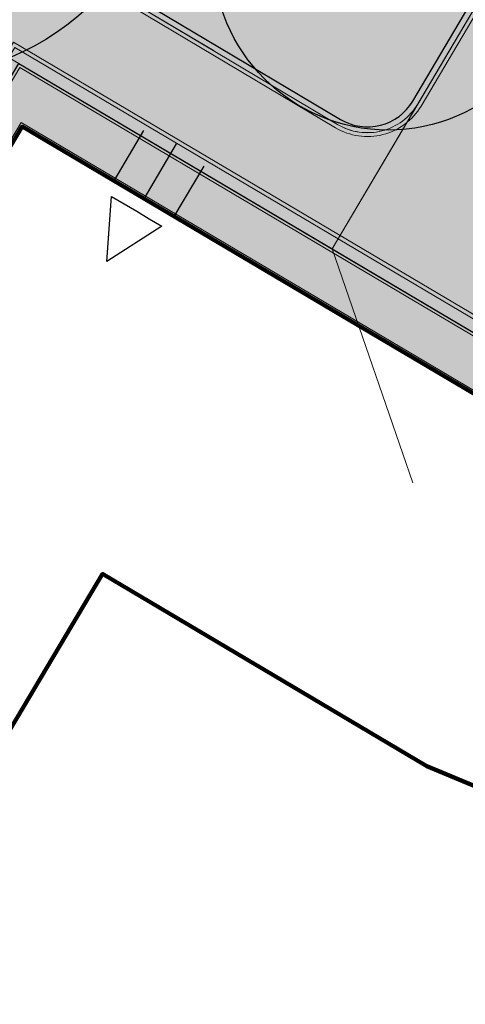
# Model space of a CAD drawing. Header units: metres. Extents: x 154038 to 155227, y 461678 to 462519.
# Tile 52 of 656: x 154312.49 to 154320.12, y 462034.43 to 462051.29. Entities that reach past the tile are written whole.
import ezdxf

# ---------------------------------------------------------------- set-up
doc = ezdxf.new("R2010")
doc.units = ezdxf.units.M
doc.linetypes.add('VH-OPSLUITBAND_100X200', pattern=[16, 8, -2, 4, -2])
for name, color, linetype, lineweight in [('B-GV-GR-BOOM-G', 82, 'Continuous', 25), ('B-GV-GR-BOOM-G2', 92, 'Continuous', 25), ('B-GV-GR-BOOM-S', 3, 'Continuous', 25), ('B-WE-OG-BEBOUWING-GV', 2, 'Continuous', 100), ('N-WE-VH-KANTOPSLUITING_OPSLUITBAND_100X200-G', 150, 'VH-OPSLUITBAND_100X200', 0), ('N-WE-VH-KANTVERHARDING_STOEP-STREKLAAG-G', 230, 'Continuous', 18), ('N-WE-VH-KANTVERHARDING_TROTTOIR-ROLLAAG-G', 62, 'Continuous', 18), ('N-WE-VH-KANTVERHARDING_TROTTOIR-STREKLAAG-G', 220, 'Continuous', 18), ('N-WE-VH-VERHARDING_STRAATBAKSTEEN-STOEP-HV_WF-G', 6, 'Continuous', 25), ('N-WE-VH-VERHARDING_STRAATBAKSTEEN-TROTTOIR-HV_DF-G', 2, 'Continuous', 18)]:
    doc.layers.add(name, color=color, linetype=linetype, lineweight=lineweight)
for name, color, linetype in [('B-WE-OG-TOPOGRAFIE_KAVEL_ENTREE-G', 3, 'Continuous'), ('B-WE-OG-TOPOGRAFIE_KAVEL_ENTREE-S', 252, 'Continuous'), ('N-GV-GR-GROENVOORZIENING_plantvakStraat_LAAG-G', 3, 'Continuous')]:
    doc.layers.add(name, color=color, linetype=linetype)
doc.layers.add('B-WE-OG-TOPOGRAFIE_KAVEL_ENTREE-H', color=31, linetype='Continuous', plot=False)
doc.layers.add('N-GV-GR-GROENVOORZIENING_plantvakStraat_LAAG-V', color=7, linetype='Continuous', true_color=0xcedc00)
for name, color, linetype, lineweight, true_color in [('N-WE-VH-KANTOPSLUITING_OPSLUITBAND_100X200-V', 7, 'Continuous', 5, 0xbbbcbc), ('N-WE-VH-VERHARDING_STRAATBAKSTEEN-STOEP-HV_WF-V', 7, 'Continuous', 25, 0xb33d26), ('N-WE-VH-VERHARDING_STRAATBAKSTEEN-TROTTOIR-HV_DF-V', 7, 'Continuous', 18, 0xd14124), ('N-WE-VH-VERHARDING_STRAATBAKSTEEN_Rijbaan-KV_DF-V', 7, 'Continuous', 18, 0xb33d26)]:
    doc.layers.add(name, color=color, linetype=linetype, lineweight=lineweight, true_color=true_color)
doc.layers.add('X-XX-AL-PROFIEL-H', color=21, linetype='Continuous', lineweight=18, plot=False)

# ---------------------------------------------------------------- blocks, each defined once
blk = doc.blocks.new('*U119')
at = {"layer": 'B-WE-OG-TOPOGRAFIE_KAVEL_ENTREE-G', "ltscale": 0.0001}
blk.add_lwpolyline([(0.2499999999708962, 0.5), (1.249999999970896, 0), (0.2499999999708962, -0.5), (0.2499999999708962, -0.25), (0.2499999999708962, 0), (0.2499999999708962, 0.25)], close=True, dxfattribs=at)
at = {"layer": 'B-WE-OG-TOPOGRAFIE_KAVEL_ENTREE-H'}
for points in [[(-2.91038304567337e-11, 0.5999999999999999), (-0.9997922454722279, 0.5999999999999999)], [(-2.91038304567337e-11, 0), (-1.093126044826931, 0)], [(-2.91038304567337e-11, -0.5999999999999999), (-0.9997922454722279, -0.5999999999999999)]]:
    blk.add_lwpolyline(points, dxfattribs=at)
blk = doc.blocks.new('*U339')
at = {"layer": 'B-GV-GR-BOOM-G', "color": 0}
blk.add_circle((-2.455635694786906e-11, 1.70530256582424e-11), 4.5, dxfattribs=at)
at = {"layer": 'B-GV-GR-BOOM-G2', "color": 0}
blk.add_circle((0, 0), 0.25, dxfattribs=at)
blk = doc.blocks.new('*U346')
at = {"layer": 'B-GV-GR-BOOM-G', "color": 0}
blk.add_circle((-2.455635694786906e-11, 1.70530256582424e-11), 3, dxfattribs=at)
at = {"layer": 'B-GV-GR-BOOM-G2', "color": 0}
blk.add_circle((0, 0), 0.25, dxfattribs=at)

msp = doc.modelspace()

# ---------------------------------------------------------------- hatches: boundary and pattern name
at = {"layer": 'N-GV-GR-GROENVOORZIENING_plantvakStraat_LAAG-V'}
h = msp.add_hatch(color=256, dxfattribs=at)
h.dxf.hatch_style = 1
edge = h.paths.add_edge_path()
edge.add_arc((154318.4439806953, 462050.3547093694), 0.8999999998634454, 239.2486428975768, 329.3977792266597)
edge.add_line((154319.2186307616, 462049.8965420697), (154323.3347389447, 462056.8558852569))
edge.add_line((154323.3347389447, 462056.8558852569), (154318.9882269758, 462059.4266326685))
edge.add_line((154318.9882269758, 462059.4266326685), (154316.1339748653, 462061.1147819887))
edge.add_arc((154313.6649621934, 462056.940278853), 4.850000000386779, 59.3977792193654, 96.14754932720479)
edge.add_line((154313.1455794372, 462061.7623885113), (154309.0790271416, 462054.8793223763))
edge.add_line((154309.0790271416, 462054.8793223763), (154317.9837985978, 462049.5812544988))
at = {"layer": 'N-WE-VH-KANTOPSLUITING_OPSLUITBAND_100X200-V'}
h = msp.add_hatch(color=256, dxfattribs=at)
h.dxf.hatch_style = 1
edge = h.paths.add_edge_path()
edge.add_line((154313.0204988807, 462061.7472703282), (154308.942220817, 462054.8443571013))
edge.add_line((154308.942220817, 462054.8443571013), (154317.9326672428, 462049.4953150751))
edge.add_arc((154318.4439806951, 462050.3547093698), 1.000000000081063, 239.248642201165, 329.3977792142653)
edge.add_line((154319.304702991, 462049.845634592), (154323.4208111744, 462056.8049777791))
edge.add_line((154323.4208111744, 462056.8049777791), (154323.3347389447, 462056.8558852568))
edge.add_line((154323.3347389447, 462056.8558852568), (154319.2186307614, 462049.8965420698))
edge.add_arc((154318.4439806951, 462050.3547093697), 0.8999999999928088, 239.2486422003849, 329.3977792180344, ccw=False)
edge.add_line((154317.9837985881, 462049.5812545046), (154309.0790272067, 462054.8793224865))
edge.add_line((154309.0790272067, 462054.8793224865), (154313.1455794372, 462061.7623885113))
edge.add_arc((154313.6649622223, 462056.9402786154), 4.850000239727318, 96.14754936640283, 97.63599246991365)
at = {"layer": 'N-WE-VH-VERHARDING_STRAATBAKSTEEN-STOEP-HV_WF-V'}
h = msp.add_hatch(color=256, dxfattribs=at)
h.dxf.hatch_style = 1
h.paths.add_polyline_path([(154351.1624988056, 462020.8502055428), (154348.2616945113, 462009.1648493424), (154334.8849845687, 462012.4826779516), (154323.0381231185, 462017.3926998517), (154311.4048188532, 462022.2183007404), (154299.7439738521, 462029.1428688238), (154302.6059881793, 462033.9539421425), (154303.1222679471, 462033.647462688), (154300.7199997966, 462029.6100001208), (154311.7967731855, 462023.0300719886), (154323.3830014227, 462018.2239994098), (154335.167, 462013.34), (154347.6050011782, 462010.2550007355), (154350.288, 462021.067), (154353.170018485, 462032.6749954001), (154342.3, 462035.381), (154332.0460469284, 462039.6559804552), (154322.084, 462043.808), (154312.53, 462049.4600000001), (154310.1270108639, 462045.421505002), (154309.6106247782, 462045.7270334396), (154312.4738081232, 462050.5389368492), (154322.4883983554, 462044.6144633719), (154332.3918098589, 462040.4863106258), (154342.5837272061, 462036.2378333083), (154354.2601254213, 462033.3310295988)])
at = {"layer": 'N-WE-VH-VERHARDING_STRAATBAKSTEEN-TROTTOIR-HV_DF-V'}
h = msp.add_hatch(color=256, dxfattribs=at)
h.dxf.hatch_style = 1
edge = h.paths.add_edge_path()
edge.add_line((154345.7671206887, 462100.9178970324), (154346.9703094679, 462104.5582888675))
edge.add_line((154346.9703094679, 462104.5582888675), (154349.1802811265, 462111.2482030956))
edge.add_line((154349.1802811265, 462111.2482030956), (154351.391298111, 462117.9392545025))
edge.add_line((154351.391298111, 462117.9392545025), (154352.6123631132, 462121.6352631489))
edge.add_line((154352.6123631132, 462121.6352631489), (154355.3229712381, 462132.4507481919))
edge.add_line((154355.3229712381, 462132.4507481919), (154354.0132993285, 462132.7782538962))
edge.add_line((154354.0132993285, 462132.7782538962), (154351.3149553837, 462122.0117025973))
edge.add_line((154351.3149553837, 462122.0117025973), (154344.5005862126, 462101.3877661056))
edge.add_line((154344.5005862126, 462101.3877661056), (154337.9711998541, 462085.824201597))
edge.add_line((154337.9711998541, 462085.824201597), (154336.2055979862, 462081.2910461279))
edge.add_line((154336.2055979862, 462081.2910461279), (154333.8673067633, 462076.6526408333))
edge.add_line((154333.8673067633, 462076.6526408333), (154329.8612639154, 462068.7059615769))
edge.add_line((154329.8612639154, 462068.7059615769), (154326.4072367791, 462061.8543010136))
edge.add_line((154326.4072367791, 462061.8543010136), (154323.497172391, 462056.9340861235))
edge.add_line((154323.497172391, 462056.9340861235), (154319.3556106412, 462049.9317071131))
edge.add_line((154319.3556106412, 462049.9317071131), (154317.8378996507, 462047.3656249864))
edge.add_line((154317.8378996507, 462047.3656249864), (154322.4883983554, 462044.6144633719))
edge.add_line((154322.4883983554, 462044.6144633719), (154341.3334041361, 462036.7591014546))
edge.add_line((154341.3334041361, 462036.7591014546), (154342.2677574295, 462038.3314793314))
edge.add_line((154342.2677574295, 462038.3314793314), (154323.341957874, 462046.3170979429))
edge.add_line((154323.341957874, 462046.3170979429), (154320.8276338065, 462047.804739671))
edge.add_arc((154321.3877675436, 462048.7514445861), 1.099999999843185, 149.4069960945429, 239.388611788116, ccw=False)
edge.add_line((154320.440882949, 462049.3112745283), (154321.5528969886, 462051.1921116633))
edge.add_line((154321.5528969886, 462051.1921116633), (154321.6390859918, 462051.1407486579))
edge.add_line((154321.6390859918, 462051.1407486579), (154327.5932653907, 462061.2080259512))
edge.add_line((154327.5932653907, 462061.2080259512), (154337.4339966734, 462080.7287901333))
edge.add_line((154337.4339966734, 462080.7287901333), (154338.8993443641, 462084.2808167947))
edge.add_line((154338.8993443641, 462084.2808167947), (154341.5694082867, 462090.7479716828))
edge.add_line((154341.5694082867, 462090.7479716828), (154345.7671206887, 462100.9178970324))
h = msp.add_hatch(color=256, dxfattribs=at)
h.dxf.hatch_style = 1
edge = h.paths.add_edge_path()
edge.add_line((154312.4738081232, 462050.5389368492), (154317.8378996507, 462047.3656249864))
edge.add_line((154317.8378996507, 462047.3656249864), (154319.304702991, 462049.845634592))
edge.add_arc((154318.4439806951, 462050.3547093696), 0.9999999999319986, 239.24864291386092, 329.3977792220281, ccw=False)
edge.add_line((154317.9326672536, 462049.4953150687), (154307.3523338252, 462055.790291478))
edge.add_line((154307.3523338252, 462055.790291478), (154306.4051873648, 462054.1871467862))
edge.add_line((154306.4051873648, 462054.1871467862), (154309.7199050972, 462052.2287938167))
edge.add_arc((154309.134942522, 462051.2386833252), 1.149999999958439, -30.574821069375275, 59.425178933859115, ccw=False)
edge.add_line((154310.1250530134, 462050.6537207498), (154300.3445175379, 462034.0991389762))
edge.add_arc((154299.3544070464, 462034.6841015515), 1.149999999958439, 239.4251789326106, 329.42517893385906, ccw=False)
edge.add_line((154298.7694444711, 462033.69399106), (154295.4567241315, 462035.651163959))
edge.add_arc((154299.7067098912, 462033.3144730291), 4.850000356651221, 151.197500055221, 239.2784381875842)
edge.add_line((154297.2290073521, 462029.1451213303), (154310.4198866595, 462021.3062352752))
edge.add_arc((154317.2452422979, 462033.5494498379), 14.01719595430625, 240.861177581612, 248.9595937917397)
edge.add_line((154312.2127011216, 462020.4668158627), (154334.4614753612, 462011.2897071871))
edge.add_arc((154336.3108423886, 462015.7732706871), 4.850000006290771, 247.5849764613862, 256.0899883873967)
edge.add_line((154335.144913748, 462011.0654994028), (154350.6358622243, 462007.2290045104))
edge.add_arc((154349.3978142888, 462002.2300308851), 5.149999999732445, 59.379771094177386, 76.08998839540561, ccw=False)
edge.add_line((154352.0209424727, 462006.6619264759), (154352.7024705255, 462006.2585470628))
edge.add_arc((154355.1727951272, 462010.4322739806), 4.850000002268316, 239.3797710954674, 256.0899883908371)
edge.add_line((154354.0068664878, 462005.7245027), (154357.0153356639, 462004.9794239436))
edge.add_line((154357.0153356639, 462004.9794239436), (154357.7600001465, 462007.9500005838))
edge.add_line((154357.7600001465, 462007.9500005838), (154359.3416641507, 462014.2540051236))
edge.add_line((154359.3416641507, 462014.2540051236), (154357.4965202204, 462014.7073597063))
edge.add_line((154357.4965202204, 462014.7073597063), (154356.1582505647, 462009.3734468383))
edge.add_arc((154355.0913197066, 462009.6411379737), 1.099999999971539, 256.0899883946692, 345.91532571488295, ccw=False)
edge.add_line((154354.8268822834, 462008.5733960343), (154352.9128202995, 462009.0474334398))
edge.add_arc((154353.1772577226, 462010.1151753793), 1.099999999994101, 166.089979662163, 256.089988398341, ccw=False)
edge.add_line((154352.1095158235, 462010.3796129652), (154353.4529436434, 462015.8040845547))
edge.add_line((154353.4529436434, 462015.8040845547), (154350.1154317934, 462016.6322887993))
edge.add_line((154350.1154317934, 462016.6322887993), (154348.2616945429, 462009.1648495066))
edge.add_line((154348.2616945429, 462009.1648495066), (154334.8849845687, 462012.4826779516))
edge.add_line((154334.8849845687, 462012.4826779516), (154328.9615538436, 462014.9376889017))
edge.add_line((154328.9615538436, 462014.9376889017), (154323.0381231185, 462017.3926998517))
edge.add_line((154323.0381231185, 462017.3926998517), (154311.4048188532, 462022.2183007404))
edge.add_line((154311.4048188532, 462022.2183007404), (154299.7439738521, 462029.1428688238))
edge.add_line((154299.7439738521, 462029.1428688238), (154302.6059881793, 462033.9539421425))
edge.add_line((154302.6059881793, 462033.9539421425), (154303.1222679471, 462033.647462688))
edge.add_line((154303.1222679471, 462033.647462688), (154306.556, 462039.42))
edge.add_line((154306.556, 462039.42), (154310.1270108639, 462045.421505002))
edge.add_line((154310.1270108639, 462045.421505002), (154309.6106247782, 462045.7270334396))
edge.add_line((154309.6106247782, 462045.7270334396), (154312.4738081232, 462050.5389368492))
at = {"layer": 'N-WE-VH-VERHARDING_STRAATBAKSTEEN_Rijbaan-KV_DF-V'}
h = msp.add_hatch(color=256, dxfattribs=at)
h.dxf.hatch_style = 1
edge = h.paths.add_edge_path()
edge.add_line((154346.3655189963, 462123.4474894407), (154339.6690574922, 462103.1804047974))
edge.add_line((154339.6690574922, 462103.1804047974), (154331.5193567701, 462083.4356807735))
edge.add_line((154331.5193567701, 462083.4356807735), (154321.8864262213, 462064.3270959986))
edge.add_line((154321.8864262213, 462064.3270959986), (154319.064452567, 462059.5558212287))
edge.add_line((154319.064452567, 462059.5558212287), (154316.2103360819, 462061.243890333))
edge.add_arc((154313.6649621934, 462056.9402788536), 4.999999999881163, 59.39777921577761, 149.4251789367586)
edge.add_line((154309.3601339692, 462059.4835943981), (154295.4018813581, 462035.8577883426))
edge.add_arc((154299.7067095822, 462033.3144727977), 4.999999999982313, 149.425178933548, 239.2784399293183)
edge.add_line((154297.1523773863, 462029.0161723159), (154310.3450331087, 462021.1762305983))
edge.add_arc((154317.2452423, 462033.549449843), 14.16719595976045, 240.8527758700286, 248.9522969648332)
edge.add_line((154312.1571632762, 462020.327464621), (154334.4042784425, 462011.1510402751))
edge.add_arc((154336.3108423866, 462015.7732706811), 4.999999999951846, 247.5849764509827, 256.0899883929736)
edge.add_line((154335.1088540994, 462010.9198982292), (154350.5998025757, 462007.0834033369))
edge.add_arc((154349.3978142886, 462002.2300308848), 5.000000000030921, 59.37977109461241, 76.0899883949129, ccw=False)
edge.add_line((154351.944540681, 462006.5328421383), (154352.6260687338, 462006.1294627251))
edge.add_arc((154355.1727951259, 462010.4322739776), 4.999999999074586, 239.3797710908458, 256.0899883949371)
edge.add_line((154353.9708068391, 462005.5789015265), (154356.9781779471, 462004.8340984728))
edge.add_line((154356.9781779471, 462004.8340984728), (154367.5271780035, 462002.1693614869))
edge.add_line((154367.5271780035, 462002.1693614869), (154370.594703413, 462001.3944872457))
edge.add_arc((154371.8192663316, 462006.2422130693), 5.000000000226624, 255.8233322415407, 334.7988763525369)
edge.add_line((154376.3433598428, 462004.1132278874), (154378.3551998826, 462008.3883879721))
edge.add_arc((154373.8311063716, 462010.5173731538), 5.000000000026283, 334.7988763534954, 345.8749618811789)
edge.add_line((154378.6799336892, 462009.2971790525), (154401.6515090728, 462100.5820018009))
edge.add_line((154401.6515090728, 462100.5820018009), (154406.9852191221, 462099.2397882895))
edge.add_line((154406.9852191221, 462099.2397882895), (154397.3315953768, 462060.8780600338))
edge.add_line((154397.3315953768, 462060.8780600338), (154396.6527595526, 462061.0488872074))
edge.add_line((154396.6527595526, 462061.0488872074), (154394.6715745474, 462053.1760217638))
edge.add_line((154394.6715745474, 462053.1760217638), (154395.3511736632, 462053.0050023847))
edge.add_line((154395.3511736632, 462053.0050023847), (154390.2256132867, 462032.6401919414))
edge.add_line((154390.2256132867, 462032.6401919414), (154389.5467596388, 462032.8109482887))
edge.add_line((154389.5467596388, 462032.8109482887), (154388.7372010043, 462029.5939109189))
edge.add_line((154388.7372010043, 462029.5939109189), (154389.4156288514, 462029.4214625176))
edge.add_line((154389.4156288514, 462029.4214625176), (154383.7651946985, 462006.9676746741))
edge.add_line((154383.7651946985, 462006.9676746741), (154376.807218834, 461992.1819759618))
edge.add_arc((154381.331312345, 461990.0529907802), 4.999999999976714, 154.7988763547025, 166.0156035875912)
edge.add_line((154376.4795044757, 461991.2612789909), (154371.1051861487, 461969.68365288))
edge.add_line((154371.1051861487, 461969.68365288), (154363.8723419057, 461953.1420104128))
edge.add_arc((154368.4536651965, 461951.1389210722), 5.000088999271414, 156.3836358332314, 248.3411709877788)
edge.add_line((154366.60823727, 461946.491848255), (154366.6592998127, 461946.4715747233))
edge.add_line((154366.6592998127, 461946.4715747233), (154352.2416857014, 461952.1958481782))
edge.add_arc((154354.0386536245, 461956.8622859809), 5.000473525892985, 248.939130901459, 336.380420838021)
edge.add_line((154358.6202168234, 461954.8587855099), (154365.8806715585, 461971.4635736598))
edge.add_line((154365.8806715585, 461971.4635736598), (154371.1315098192, 461992.5091953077))
edge.add_arc((154366.27970195, 461993.7174835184), 4.999999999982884, 346.0156035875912, 435.8233322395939)
edge.add_line((154367.5042648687, 461998.5652093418), (154356.1296396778, 462001.438503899))
edge.add_line((154356.1296396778, 462001.438503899), (154353.1565705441, 462002.1748154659))
edge.add_arc((154351.9545822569, 461997.321443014), 4.99999999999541, 76.08998839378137, 92.77818827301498)
edge.add_line((154351.7122345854, 462002.315566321), (154350.8803402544, 462002.2858641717))
edge.add_arc((154350.6379925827, 462007.2799874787), 4.999999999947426, 256.0899883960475, 272.778188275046, ccw=False)
edge.add_line((154349.4360042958, 462002.4266150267), (154337.7325265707, 462005.3251033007))
edge.add_arc((154337.2517312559, 462003.38375432), 1.999999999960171, 76.08998839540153, 165.7499673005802)
edge.add_line((154335.3132697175, 462003.8760620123), (154335.1888994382, 462003.3863540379))
edge.add_line((154335.1888994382, 462003.3863540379), (154331.809089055, 462004.2350527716))
edge.add_line((154331.809089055, 462004.2350527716), (154332.0188515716, 462005.1214022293))
edge.add_arc((154330.0726110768, 462005.5819974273), 1.999999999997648, 346.6854067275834, 427.584976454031)
edge.add_line((154330.8352366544, 462007.4308895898), (154310.3759552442, 462015.8698735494))
edge.add_arc((154317.2452423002, 462033.5494498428), 18.96719595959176, 240.6390520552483, 248.76667882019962, ccw=False)
edge.add_line((154307.9454396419, 462017.0186243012), (154294.2962136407, 462025.129890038))
edge.add_arc((154292.7636143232, 462022.5509097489), 2.999999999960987, 59.27843992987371, 165.8531268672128)
edge.add_line((154289.8545971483, 462023.2841348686), (154287.8359008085, 462015.2751044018))
edge.add_line((154287.8359008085, 462015.2751044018), (154283.8632318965, 462016.2799413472))
edge.add_line((154283.8632318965, 462016.2799413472), (154284.9895646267, 462020.85211158))
edge.add_line((154284.9895646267, 462020.85211158), (154281.4008986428, 462022.9723146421))
edge.add_line((154281.4008986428, 462022.9723146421), (154304.5232118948, 462062.1092541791))
edge.add_arc((154313.1334630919, 462057.0210789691), 10.00129754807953, 72.70910643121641, 149.419295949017, ccw=False)
edge.add_arc((154316.7007223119, 462068.4799534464), 2.000000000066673, 252.7032232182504, 333.2466271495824)
edge.add_line((154318.4866272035, 462067.5796514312), (154327.4245828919, 462085.3096333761))
edge.add_line((154327.4245828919, 462085.3096333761), (154335.4473333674, 462104.7467881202))
edge.add_line((154335.4473333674, 462104.7467881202), (154342.0407687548, 462124.7020604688))
edge.add_line((154342.0407687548, 462124.7020604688), (154352.1387758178, 462165.04183881))
edge.add_line((154352.1387758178, 462165.04183881), (154355.7628846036, 462164.1322223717))
edge.add_line((154355.7628846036, 462164.1322223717), (154353.9603339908, 462153.7867322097))
edge.add_line((154353.9603339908, 462153.7867322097), (154346.3655189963, 462123.4474894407))
edge = h.paths.add_edge_path(flags=17)
edge.add_arc((154735.5031688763, 462271.5015979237), 4.999999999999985, 125.9385176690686, 138.150287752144, ccw=False)
edge.add_line((154732.5685849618, 462275.549834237), (154735.8470371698, 462277.9263983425))
edge.add_arc((154736.4339539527, 462277.1167510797), 1.000000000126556, 44.27258667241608, 125.93851766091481, ccw=False)
edge.add_line((154737.1499807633, 462277.8148238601), (154732.334294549, 462282.9696525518))
edge.add_arc((154731.6182677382, 462282.2715797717), 1.000000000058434, -54.06148233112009, 44.272586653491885, ccw=False)
edge.add_line((154732.2051845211, 462281.4619325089), (154729.9240080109, 462279.8082978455))
edge.add_arc((154735.7931758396, 462271.7118252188), 9.999999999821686, 125.9385176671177, 159.8812514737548)
edge.add_line((154726.4033583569, 462275.1514949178), (154712.1371545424, 462236.2067526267))
edge.add_arc((154709.3202092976, 462237.2386535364), 3.000000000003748, 249.8812514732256, 339.8812514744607, ccw=False)
edge.add_line((154708.2883083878, 462234.4217082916), (154663.7725424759, 462250.7286845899))
edge.add_line((154663.7725424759, 462250.7286845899), (154656.1079703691, 462250.0630933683))
edge.add_line((154656.1079703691, 462250.0630933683), (154584.3613417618, 462276.2290524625))
edge.add_arc((154586.0632988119, 462280.9304984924), 5.000025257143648, 159.6304989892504, 250.09938210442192, ccw=False)
edge.add_line((154581.3759381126, 462282.6708726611), (154586.6440892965, 462297.0625800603))
edge.add_line((154586.6440892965, 462297.0625800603), (154545.8382322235, 462312.2135262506))
edge.add_line((154545.8382322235, 462312.2135262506), (154543.9238186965, 462307.0574598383))
edge.add_line((154543.9238186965, 462307.0574598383), (154578.6714521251, 462294.1558922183))
edge.add_arc((154577.6272265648, 462291.3434923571), 3.000000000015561, -20.21334639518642, 69.63036995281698, ccw=False)
edge.add_line((154580.442464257, 462290.3069419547), (154576.1003610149, 462278.5139286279))
edge.add_arc((154571.4082981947, 462280.2415126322), 5.000000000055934, 301.49318088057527, 339.7866536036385, ccw=False)
edge.add_arc((154579.2442544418, 462267.4509774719), 9.999999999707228, 121.4931808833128, 159.6303699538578)
edge.add_line((154569.869588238, 462270.9317293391), (154560.0751634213, 462244.5540653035))
edge.add_arc((154557.2717091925, 462245.6220748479), 2.999999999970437, 249.9106884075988, 339.14506041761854, ccw=False)
edge.add_line((154556.2412556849, 462242.8045998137), (154537.0470548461, 462249.8246199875))
edge.add_arc((154536.360085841, 462247.9463032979), 2.000000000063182, 69.9106884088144, 159.7067651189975)
edge.add_line((154534.484226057, 462248.6399531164), (154518.7866293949, 462206.1884314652))
edge.add_line((154518.7866293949, 462206.1884314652), (154517.1266457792, 462201.6684760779))
edge.add_line((154517.1266457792, 462201.6684760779), (154504.0308506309, 462166.2479160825))
edge.add_line((154504.0308506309, 462166.2479160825), (154508.5329932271, 462164.5833704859))
edge.add_line((154508.5329932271, 462164.5833704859), (154521.6305956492, 462200.0088186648))
edge.add_line((154521.6305956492, 462200.0088186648), (154523.2905399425, 462204.5286669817))
edge.add_line((154523.2905399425, 462204.5286669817), (154536.2906664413, 462239.6853322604))
edge.add_arc((154540.9803159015, 462237.9512077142), 5.000000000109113, 69.91068840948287, 159.706765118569, ccw=False)
edge.add_line((154542.6977384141, 462242.6469994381), (154554.4056087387, 462238.3650037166))
edge.add_arc((154557.1538001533, 462245.8775869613), 7.999466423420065, 249.90688527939, 339.6332798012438)
edge.add_line((154564.6531743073, 462243.093552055), (154574.4386699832, 462269.447448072))
edge.add_arc((154579.1259759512, 462267.7069990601), 5.000000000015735, 69.96311292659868, 159.6294766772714, ccw=False)
edge.add_line((154580.8391011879, 462272.4043602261), (154655.4630948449, 462245.1890275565))
edge.add_line((154655.4630948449, 462245.1890275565), (154663.1240823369, 462245.8543074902))
edge.add_line((154663.1240823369, 462245.8543074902), (154713.9613245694, 462227.2316535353))
edge.add_line((154713.9613245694, 462227.2316535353), (154727.5885351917, 462264.4320337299))
edge.add_arc((154730.4054804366, 462263.4001328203), 2.999999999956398, 69.882642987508, 159.8812514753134, ccw=False)
edge.add_line((154731.4373129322, 462266.2171031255), (154749.540967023, 462259.5858871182))
edge.add_line((154749.540967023, 462259.5858871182), (154751.0397480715, 462263.6249638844))
edge.add_line((154751.0397480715, 462263.6249638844), (154734.4045412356, 462269.7183000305))
edge.add_arc((154736.1283149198, 462274.4117704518), 5.000006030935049, 197.6182283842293, 249.83320066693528, ccw=False)
edge.add_arc((154733.2690260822, 462273.5037486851), 2.000000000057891, 138.1345799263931, 197.6182116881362, ccw=False)
edge.add_line((154731.7795971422, 462274.8385151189), (154731.7786818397, 462274.8374930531))
edge = h.paths.add_edge_path(flags=0)
edge.add_arc((154536.360085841, 462247.9463032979), 2.000000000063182, 69.9106884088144, 159.7067651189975, ccw=False)
edge.add_arc((154536.360085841, 462247.9463032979), 2.000000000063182, 69.9106884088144, 159.7067651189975)
edge = h.paths.add_edge_path(flags=0)
edge.add_arc((154735.7931758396, 462271.7118252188), 9.999999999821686, 125.93851766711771, 159.8812514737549, ccw=False)
edge.add_arc((154735.7931758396, 462271.7118252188), 9.999999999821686, 125.9385176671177, 159.8812514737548)
edge = h.paths.add_edge_path(flags=17)
edge.add_arc((154735.5031688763, 462271.5015979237), 4.999999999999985, 125.9385176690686, 138.150287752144)
edge.add_line((154731.7795971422, 462274.8385151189), (154731.7786818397, 462274.8374930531))
edge.add_arc((154733.2690260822, 462273.5037486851), 2.000000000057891, 138.134579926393, 197.6182116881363)
edge.add_arc((154736.1283149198, 462274.4117704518), 5.000006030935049, 197.6182283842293, 249.8332006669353)
edge.add_line((154751.0397480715, 462263.6249638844), (154734.4045412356, 462269.7183000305))
edge.add_line((154749.540967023, 462259.5858871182), (154751.0397480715, 462263.6249638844))
edge.add_line((154731.4373129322, 462266.2171031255), (154749.540967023, 462259.5858871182))
edge.add_arc((154730.4054804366, 462263.4001328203), 2.999999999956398, 69.88264298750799, 159.8812514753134)
edge.add_line((154713.9613245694, 462227.2316535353), (154727.5885351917, 462264.4320337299))
edge.add_line((154663.1240823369, 462245.8543074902), (154713.9613245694, 462227.2316535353))
edge.add_line((154655.4630948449, 462245.1890275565), (154663.1240823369, 462245.8543074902))
edge.add_line((154580.8391011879, 462272.4043602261), (154655.4630948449, 462245.1890275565))
edge.add_arc((154579.1259759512, 462267.7069990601), 5.000000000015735, 69.96311292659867, 159.6294766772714)
edge.add_line((154564.6531743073, 462243.093552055), (154574.4386699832, 462269.447448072))
edge.add_arc((154557.1538001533, 462245.8775869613), 7.999466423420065, 249.90688527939, 339.6332798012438)
edge.add_line((154542.6977384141, 462242.6469994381), (154554.4056087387, 462238.3650037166))
edge.add_arc((154540.9803159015, 462237.9512077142), 5.000000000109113, 69.9106884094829, 159.706765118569)
edge.add_line((154523.2905399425, 462204.5286669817), (154536.2906664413, 462239.6853322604))
edge.add_line((154521.6305956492, 462200.0088186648), (154523.2905399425, 462204.5286669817))
edge.add_line((154508.5329932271, 462164.5833704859), (154521.6305956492, 462200.0088186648))
edge.add_line((154504.0308506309, 462166.2479160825), (154508.5329932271, 462164.5833704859))
edge.add_line((154517.1266457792, 462201.6684760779), (154504.0308506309, 462166.2479160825))
edge.add_line((154518.7866293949, 462206.1884314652), (154517.1266457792, 462201.6684760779))
edge.add_line((154534.484226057, 462248.6399531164), (154518.7866293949, 462206.1884314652))
edge.add_arc((154536.360085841, 462247.9463032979), 2.000000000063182, 69.9106884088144, 159.7067651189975)
edge.add_line((154556.2412556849, 462242.8045998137), (154537.0470548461, 462249.8246199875))
edge.add_arc((154557.2717091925, 462245.6220748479), 2.999999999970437, 249.9106884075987, 339.1450604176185)
edge.add_line((154569.869588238, 462270.9317293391), (154560.0751634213, 462244.5540653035))
edge.add_arc((154579.2442544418, 462267.4509774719), 9.999999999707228, 121.4931808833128, 159.6303699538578)
edge.add_arc((154571.4082981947, 462280.2415126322), 5.000000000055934, 301.4931808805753, 339.7866536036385)
edge.add_line((154580.442464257, 462290.3069419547), (154576.1003610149, 462278.5139286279))
edge.add_arc((154577.6272265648, 462291.3434923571), 3.000000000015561, 339.7866536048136, 429.6303699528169)
edge.add_line((154543.9238186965, 462307.0574598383), (154578.6714521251, 462294.1558922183))
edge.add_line((154545.8382322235, 462312.2135262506), (154543.9238186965, 462307.0574598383))
edge.add_line((154586.6440892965, 462297.0625800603), (154545.8382322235, 462312.2135262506))
edge.add_line((154581.3759381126, 462282.6708726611), (154586.6440892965, 462297.0625800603))
edge.add_arc((154586.0632988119, 462280.9304984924), 5.000025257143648, 159.6304989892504, 250.0993821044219)
edge.add_line((154656.1079703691, 462250.0630933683), (154584.3613417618, 462276.2290524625))
edge.add_line((154663.7725424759, 462250.7286845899), (154656.1079703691, 462250.0630933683))
edge.add_line((154708.2883083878, 462234.4217082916), (154663.7725424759, 462250.7286845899))
edge.add_arc((154709.3202092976, 462237.2386535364), 3.000000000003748, 249.8812514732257, 339.8812514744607)
edge.add_line((154726.4033583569, 462275.1514949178), (154712.1371545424, 462236.2067526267))
edge.add_arc((154735.7931758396, 462271.7118252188), 9.999999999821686, 125.9385176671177, 159.8812514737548)
edge.add_line((154732.2051845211, 462281.4619325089), (154729.9240080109, 462279.8082978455))
edge.add_arc((154731.6182677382, 462282.2715797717), 1.000000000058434, 305.9385176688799, 404.2725866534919)
edge.add_line((154732.334294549, 462282.9696525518), (154737.1499807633, 462277.8148238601))
edge.add_arc((154736.4339539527, 462277.1167510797), 1.000000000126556, 44.27258667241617, 125.9385176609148)
edge.add_line((154735.8470371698, 462277.9263983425), (154732.5685849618, 462275.549834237))
edge = h.paths.add_edge_path(flags=0)
edge.add_arc((154736.1283149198, 462274.4117704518), 5.000006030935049, 197.6182283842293, 249.8332006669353)
edge.add_arc((154736.1283149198, 462274.4117704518), 5.000006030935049, 197.6182283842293, 249.8332006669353)
edge = h.paths.add_edge_path(flags=0)
edge.add_arc((154733.2690260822, 462273.5037486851), 2.000000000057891, 138.134579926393, 197.6182116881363)
edge.add_arc((154733.2690260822, 462273.5037486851), 2.000000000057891, 138.134579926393, 197.6182116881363)
edge = h.paths.add_edge_path(flags=0)
edge.add_line((154731.7795971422, 462274.8385151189), (154731.7786818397, 462274.8374930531))
edge.add_line((154731.7795971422, 462274.8385151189), (154731.7786818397, 462274.8374930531))
edge = h.paths.add_edge_path(flags=0)
edge.add_arc((154735.5031688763, 462271.5015979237), 4.999999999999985, 125.9385176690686, 138.150287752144)
edge.add_arc((154735.5031688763, 462271.5015979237), 4.999999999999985, 125.9385176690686, 138.150287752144)
edge = h.paths.add_edge_path(flags=0)
edge.add_line((154732.2051845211, 462281.4619325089), (154729.9240080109, 462279.8082978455))
edge.add_line((154732.2051845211, 462281.4619325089), (154729.9240080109, 462279.8082978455))
edge = h.paths.add_edge_path(flags=0)
edge.add_arc((154731.6182677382, 462282.2715797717), 1.000000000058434, 305.9385176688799, 404.2725866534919)
edge.add_arc((154731.6182677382, 462282.2715797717), 1.000000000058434, 305.9385176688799, 404.2725866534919)
edge = h.paths.add_edge_path(flags=0)
edge.add_line((154737.1499807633, 462277.8148238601), (154732.334294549, 462282.9696525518))
edge.add_line((154737.1499807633, 462277.8148238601), (154732.334294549, 462282.9696525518))
edge = h.paths.add_edge_path(flags=0)
edge.add_arc((154736.4339539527, 462277.1167510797), 1.000000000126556, 44.27258667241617, 125.9385176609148)
edge.add_arc((154736.4339539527, 462277.1167510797), 1.000000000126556, 44.27258667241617, 125.9385176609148)
edge = h.paths.add_edge_path(flags=0)
edge.add_line((154732.5685849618, 462275.549834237), (154735.8470371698, 462277.9263983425))
edge.add_line((154732.5685849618, 462275.549834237), (154735.8470371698, 462277.9263983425))
edge = h.paths.add_edge_path(flags=0)
edge.add_line((154556.2412556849, 462242.8045998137), (154537.0470548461, 462249.8246199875))
edge.add_line((154556.2412556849, 462242.8045998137), (154537.0470548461, 462249.8246199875))
edge = h.paths.add_edge_path(flags=0)
edge.add_arc((154557.2717091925, 462245.6220748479), 2.999999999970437, 249.9106884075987, 339.1450604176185)
edge.add_arc((154557.2717091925, 462245.6220748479), 2.999999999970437, 249.9106884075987, 339.1450604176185)
edge = h.paths.add_edge_path(flags=0)
edge.add_line((154569.869588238, 462270.9317293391), (154560.0751634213, 462244.5540653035))
edge.add_line((154569.869588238, 462270.9317293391), (154560.0751634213, 462244.5540653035))
edge = h.paths.add_edge_path(flags=0)
edge.add_arc((154579.2442544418, 462267.4509774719), 9.999999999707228, 121.4931808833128, 159.6303699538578)
edge.add_arc((154579.2442544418, 462267.4509774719), 9.999999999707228, 121.4931808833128, 159.6303699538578)
edge = h.paths.add_edge_path(flags=0)
edge.add_arc((154571.4082981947, 462280.2415126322), 5.000000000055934, 301.4931808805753, 339.7866536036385)
edge.add_arc((154571.4082981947, 462280.2415126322), 5.000000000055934, 301.4931808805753, 339.7866536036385)
edge = h.paths.add_edge_path(flags=0)
edge.add_line((154580.442464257, 462290.3069419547), (154576.1003610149, 462278.5139286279))
edge.add_line((154580.442464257, 462290.3069419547), (154576.1003610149, 462278.5139286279))
edge = h.paths.add_edge_path(flags=0)
edge.add_arc((154577.6272265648, 462291.3434923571), 3.000000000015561, 339.7866536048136, 429.6303699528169)
edge.add_arc((154577.6272265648, 462291.3434923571), 3.000000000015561, 339.7866536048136, 429.6303699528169)
edge = h.paths.add_edge_path(flags=0)
edge.add_line((154543.9238186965, 462307.0574598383), (154578.6714521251, 462294.1558922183))
edge.add_line((154543.9238186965, 462307.0574598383), (154578.6714521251, 462294.1558922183))
edge = h.paths.add_edge_path(flags=0)
edge.add_line((154545.8382322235, 462312.2135262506), (154543.9238186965, 462307.0574598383))
edge.add_line((154545.8382322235, 462312.2135262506), (154543.9238186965, 462307.0574598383))
edge = h.paths.add_edge_path(flags=0)
edge.add_line((154586.6440892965, 462297.0625800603), (154545.8382322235, 462312.2135262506))
edge.add_line((154586.6440892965, 462297.0625800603), (154545.8382322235, 462312.2135262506))
edge = h.paths.add_edge_path(flags=0)
edge.add_line((154581.3759381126, 462282.6708726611), (154586.6440892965, 462297.0625800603))
edge.add_line((154581.3759381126, 462282.6708726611), (154586.6440892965, 462297.0625800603))
edge = h.paths.add_edge_path(flags=0)
edge.add_arc((154586.0632988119, 462280.9304984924), 5.000025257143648, 159.6304989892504, 250.0993821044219)
edge.add_arc((154586.0632988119, 462280.9304984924), 5.000025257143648, 159.6304989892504, 250.0993821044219)
edge = h.paths.add_edge_path(flags=0)
edge.add_line((154656.1079703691, 462250.0630933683), (154584.3613417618, 462276.2290524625))
edge.add_line((154656.1079703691, 462250.0630933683), (154584.3613417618, 462276.2290524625))
edge = h.paths.add_edge_path(flags=0)
edge.add_line((154663.7725424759, 462250.7286845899), (154656.1079703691, 462250.0630933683))
edge.add_line((154663.7725424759, 462250.7286845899), (154656.1079703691, 462250.0630933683))
edge = h.paths.add_edge_path(flags=0)
edge.add_line((154708.2883083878, 462234.4217082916), (154663.7725424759, 462250.7286845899))
edge.add_line((154708.2883083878, 462234.4217082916), (154663.7725424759, 462250.7286845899))
edge = h.paths.add_edge_path(flags=0)
edge.add_arc((154709.3202092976, 462237.2386535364), 3.000000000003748, 249.8812514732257, 339.8812514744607)
edge.add_arc((154709.3202092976, 462237.2386535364), 3.000000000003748, 249.8812514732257, 339.8812514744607)
edge = h.paths.add_edge_path(flags=0)
edge.add_line((154726.4033583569, 462275.1514949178), (154712.1371545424, 462236.2067526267))
edge.add_line((154726.4033583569, 462275.1514949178), (154712.1371545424, 462236.2067526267))
edge = h.paths.add_edge_path(flags=0)
edge.add_line((154751.0397480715, 462263.6249638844), (154734.4045412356, 462269.7183000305))
edge.add_line((154751.0397480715, 462263.6249638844), (154734.4045412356, 462269.7183000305))
edge = h.paths.add_edge_path(flags=0)
edge.add_line((154749.540967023, 462259.5858871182), (154751.0397480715, 462263.6249638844))
edge.add_line((154749.540967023, 462259.5858871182), (154751.0397480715, 462263.6249638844))
edge = h.paths.add_edge_path(flags=0)
edge.add_line((154731.4373129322, 462266.2171031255), (154749.540967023, 462259.5858871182))
edge.add_line((154731.4373129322, 462266.2171031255), (154749.540967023, 462259.5858871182))
edge = h.paths.add_edge_path(flags=0)
edge.add_arc((154730.4054804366, 462263.4001328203), 2.999999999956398, 69.88264298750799, 159.8812514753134)
edge.add_arc((154730.4054804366, 462263.4001328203), 2.999999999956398, 69.88264298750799, 159.8812514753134)
edge = h.paths.add_edge_path(flags=0)
edge.add_line((154713.9613245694, 462227.2316535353), (154727.5885351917, 462264.4320337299))
edge.add_line((154713.9613245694, 462227.2316535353), (154727.5885351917, 462264.4320337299))
edge = h.paths.add_edge_path(flags=0)
edge.add_line((154663.1240823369, 462245.8543074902), (154713.9613245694, 462227.2316535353))
edge.add_line((154663.1240823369, 462245.8543074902), (154713.9613245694, 462227.2316535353))
edge = h.paths.add_edge_path(flags=0)
edge.add_line((154655.4630948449, 462245.1890275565), (154663.1240823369, 462245.8543074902))
edge.add_line((154655.4630948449, 462245.1890275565), (154663.1240823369, 462245.8543074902))
edge = h.paths.add_edge_path(flags=0)
edge.add_line((154580.8391011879, 462272.4043602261), (154655.4630948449, 462245.1890275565))
edge.add_line((154580.8391011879, 462272.4043602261), (154655.4630948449, 462245.1890275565))
edge = h.paths.add_edge_path(flags=0)
edge.add_arc((154579.1259759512, 462267.7069990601), 5.000000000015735, 69.96311292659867, 159.6294766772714)
edge.add_arc((154579.1259759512, 462267.7069990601), 5.000000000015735, 69.96311292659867, 159.6294766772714)
edge = h.paths.add_edge_path(flags=0)
edge.add_line((154564.6531743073, 462243.093552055), (154574.4386699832, 462269.447448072))
edge.add_line((154564.6531743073, 462243.093552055), (154574.4386699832, 462269.447448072))
edge = h.paths.add_edge_path(flags=0)
edge.add_arc((154557.1538001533, 462245.8775869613), 7.999466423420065, 249.90688527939, 339.6332798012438)
edge.add_arc((154557.1538001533, 462245.8775869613), 7.999466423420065, 249.90688527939, 339.6332798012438)
edge = h.paths.add_edge_path(flags=0)
edge.add_line((154542.6977384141, 462242.6469994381), (154554.4056087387, 462238.3650037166))
edge.add_line((154542.6977384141, 462242.6469994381), (154554.4056087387, 462238.3650037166))
edge = h.paths.add_edge_path(flags=0)
edge.add_arc((154540.9803159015, 462237.9512077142), 5.000000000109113, 69.9106884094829, 159.706765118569)
edge.add_arc((154540.9803159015, 462237.9512077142), 5.000000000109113, 69.9106884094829, 159.706765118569)
edge = h.paths.add_edge_path(flags=0)
edge.add_line((154523.2905399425, 462204.5286669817), (154536.2906664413, 462239.6853322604))
edge.add_line((154523.2905399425, 462204.5286669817), (154536.2906664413, 462239.6853322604))
edge = h.paths.add_edge_path(flags=0)
edge.add_line((154521.6305956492, 462200.0088186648), (154523.2905399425, 462204.5286669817))
edge.add_line((154521.6305956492, 462200.0088186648), (154523.2905399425, 462204.5286669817))
edge = h.paths.add_edge_path(flags=0)
edge.add_line((154508.5329932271, 462164.5833704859), (154521.6305956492, 462200.0088186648))
edge.add_line((154508.5329932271, 462164.5833704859), (154521.6305956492, 462200.0088186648))
edge = h.paths.add_edge_path(flags=0)
edge.add_line((154504.0308506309, 462166.2479160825), (154508.5329932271, 462164.5833704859))
edge.add_line((154504.0308506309, 462166.2479160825), (154508.5329932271, 462164.5833704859))
edge = h.paths.add_edge_path(flags=0)
edge.add_line((154517.1266457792, 462201.6684760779), (154504.0308506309, 462166.2479160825))
edge.add_line((154517.1266457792, 462201.6684760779), (154504.0308506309, 462166.2479160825))
edge = h.paths.add_edge_path(flags=0)
edge.add_line((154518.7866293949, 462206.1884314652), (154517.1266457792, 462201.6684760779))
edge.add_line((154518.7866293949, 462206.1884314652), (154517.1266457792, 462201.6684760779))
edge = h.paths.add_edge_path(flags=0)
edge.add_line((154534.484226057, 462248.6399531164), (154518.7866293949, 462206.1884314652))
edge.add_line((154534.484226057, 462248.6399531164), (154518.7866293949, 462206.1884314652))
edge = h.paths.add_edge_path(flags=17)
edge.add_line((154302.5191957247, 462047.9045891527), (154309.3601339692, 462059.4835943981))
edge.add_arc((154313.6649621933, 462056.9402788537), 4.999999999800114, 59.39777921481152, 149.4251789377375, ccw=False)
edge.add_line((154316.2103360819, 462061.243890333), (154319.064452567, 462059.5558212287))

# ---------------------------------------------------------------- linework, layer by layer
at = {"layer": 'B-WE-OG-BEBOUWING-GV'}
for points in [[(154353.17, 462032.675), (154350.289, 462021.067), (154347.605, 462010.255), (154343.924, 462011.168), (154335.167, 462013.34), (154329.949, 462015.5), (154323.383, 462018.224), (154316.922, 462020.904), (154311.809, 462023.025), (154306.314, 462026.287), (154300.72, 462029.61), (154303.137, 462033.673), (154306.556, 462039.42), (154310.116, 462045.403), (154312.53, 462049.46), (154318.124, 462046.151), (154322.084, 462043.808), (154325.712, 462042.294), (154332.046, 462039.656), (154338.748, 462036.864), (154342.3, 462035.381), (154349.497, 462033.589)], [(154323.19, 462030.691), (154321.07, 462025.551), (154314.42, 462028.309), (154308.112, 462032.059), (154310.948, 462036.828), (154313.906, 462041.8), (154319.46, 462038.507), (154325.395, 462036.036)]]:
    msp.add_lwpolyline(points, close=True, dxfattribs=at)
at = {"layer": 'N-GV-GR-GROENVOORZIENING_plantvakStraat_LAAG-G'}
msp.add_lwpolyline([(154317.9837985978, 462049.5812544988, 0.4149761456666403), (154319.2186307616, 462049.8965420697), (154323.3347389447, 462056.8558852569), (154318.9882269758, 462059.4266326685), (154318.9882269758, 462059.4266326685), (154316.1339748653, 462061.1147819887, 0.1617397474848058), (154313.1455794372, 462061.7623885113), (154309.0790271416, 462054.8793223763)], format="xyb", close=True, dxfattribs=at)
at = {"layer": 'N-WE-VH-KANTOPSLUITING_OPSLUITBAND_100X200-G'}
msp.add_lwpolyline([(154313.0204988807, 462061.7472703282), (154308.942220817, 462054.8443571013), (154317.9326672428, 462049.4953150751, 0.4149761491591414), (154319.304702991, 462049.845634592), (154323.4208111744, 462056.8049777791), (154323.3347389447, 462056.8558852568), (154319.2186307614, 462049.8965420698, -0.4149761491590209), (154317.9837985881, 462049.5812545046), (154309.0790272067, 462054.8793224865), (154313.1455794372, 462061.7623885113, 0.006494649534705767)], format="xyb", close=True, dxfattribs=at)
at = {"layer": 'N-WE-VH-KANTVERHARDING_STOEP-STREKLAAG-G'}
msp.add_lwpolyline([(154342.3157490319, 462035.42860542), (154332.0652872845, 462039.7021303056), (154322.1064554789, 462043.8528098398), (154312.5125336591, 462049.5284269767), (154310.109546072, 462045.4899345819), (154309.6792243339, 462045.7445416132), (154312.4912744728, 462050.4705098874), (154322.4659418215, 462044.5696541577), (154332.3725722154, 462040.4401596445), (154342.5679793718, 462036.1902276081)], dxfattribs=at)
at = {"layer": 'N-WE-VH-KANTVERHARDING_TROTTOIR-ROLLAAG-G'}
msp.add_lwpolyline([(154350.3095444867, 462016.584119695), (154348.4076266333, 462008.9225936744), (154334.8222723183, 462012.2921723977), (154328.8849786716, 462014.7529289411), (154322.9615479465, 462017.2079398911), (154311.3149882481, 462022.0390392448), (154299.4697575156, 462029.0731012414), (154302.5362595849, 462034.2279204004), (154303.0525341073, 462033.9214440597), (154306.3841113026, 462039.5222461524), (154309.8526128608, 462045.3514721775), (154309.3362265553, 462045.6570007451), (154312.4039427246, 462050.8126446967), (154317.197502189, 462047.9768505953), (154322.5782244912, 462044.7937002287), (154341.6899939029, 462036.8271219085), (154342.646722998, 462036.4282550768), (154353.4351083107, 462033.7425757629), (154354.5023785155, 462033.4768257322)], close=True, dxfattribs=at)
at = {"layer": 'N-WE-VH-KANTVERHARDING_TROTTOIR-STREKLAAG-G'}
msp.add_lwpolyline([(154336.2662916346, 462081.263269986), (154329.9208238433, 462068.6759365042), (154326.4657878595, 462061.8222747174), (154323.4442660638, 462056.7136123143), (154319.3621131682, 462049.8116793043, -0.4149761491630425), (154317.8985626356, 462049.4379934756), (154308.850970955, 462054.8210351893), (154312.8918766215, 462061.6606917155, 0.2222629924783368), (154309.5467052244, 462059.3733671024), (154306.4965416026, 462054.2106453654), (154309.7538329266, 462052.2862202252, -0.4142135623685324), (154310.182479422, 462050.6197929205), (154300.4019439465, 462034.0652111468, -0.4142135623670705), (154298.7355166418, 462033.6365646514), (154295.4805060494, 462035.5596423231, 0.4000158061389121), (154297.2645726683, 462029.2015745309), (154310.4531684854, 462021.3640458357, 0.03534854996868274), (154312.2373940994, 462020.5287818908), (154334.4869089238, 462011.3513677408, 0.03712716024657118), (154335.1609482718, 462011.1302433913)], format="xyb", dxfattribs=at)
msp.add_lwpolyline([(154350.3742796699, 462016.5680496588), (154348.456294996, 462008.8418014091), (154334.8013577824, 462012.2286387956), (154328.8594408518, 462014.6913114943), (154322.9360101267, 462017.1463224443), (154311.2850297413, 462021.979255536), (154299.3783063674, 462029.0498337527), (154302.5130050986, 462034.3192921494), (154303.0292778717, 462034.0128168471), (154306.326786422, 462039.5563452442), (154309.7611011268, 462045.3281162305), (154309.2447147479, 462045.6336448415), (154312.3806426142, 462050.9039262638), (154317.231463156, 462048.0342574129), (154322.6081815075, 462044.8534757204), (154341.7156569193, 462036.8886873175), (154342.6677320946, 462036.4917607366), (154353.451220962, 462033.8073003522), (154354.5831699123, 462033.5254453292)], close=True, dxfattribs=at)
at = {"layer": 'N-WE-VH-VERHARDING_STRAATBAKSTEEN-STOEP-HV_WF-G'}
msp.add_lwpolyline([(154342.3, 462035.381), (154332.0460469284, 462039.6559804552), (154322.084, 462043.808), (154312.53, 462049.4600000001), (154310.1270108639, 462045.421505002), (154309.6106247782, 462045.7270334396), (154312.4738081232, 462050.5389368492), (154322.4883983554, 462044.6144633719), (154332.3918098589, 462040.4863106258), (154342.5837272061, 462036.2378333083)], dxfattribs=at)
at = {"layer": 'N-WE-VH-VERHARDING_STRAATBAKSTEEN-TROTTOIR-HV_DF-G'}
for points in [[(154337.9711998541, 462085.824201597), (154336.2055979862, 462081.2910461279), (154333.8673067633, 462076.6526408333), (154329.8612639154, 462068.7059615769), (154326.4072367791, 462061.8543010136), (154323.497172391, 462056.9340861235), (154319.3556106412, 462049.9317071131), (154317.8378996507, 462047.3656249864), (154322.4883983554, 462044.6144633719), (154341.3334041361, 462036.7591014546), (154342.2677574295, 462038.3314793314), (154323.341957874, 462046.3170979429), (154320.8276338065, 462047.804739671, -0.414119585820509), (154320.440882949, 462049.3112745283), (154321.5528969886, 462051.1921116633), (154321.6390859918, 462051.1407486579), (154327.5932653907, 462061.2080259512), (154337.4339966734, 462080.7287901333), (154338.8993443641, 462084.2808167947)], [(154303.1222679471, 462033.647462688), (154306.556, 462039.42), (154310.1270108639, 462045.421505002), (154309.6106247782, 462045.7270334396), (154312.4738081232, 462050.5389368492), (154317.8378996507, 462047.3656249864), (154319.304702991, 462049.845634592, -0.4149761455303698), (154317.9326672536, 462049.4953150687), (154307.3523338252, 462055.790291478), (154306.4051873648, 462054.1871467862), (154309.7199050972, 462052.2287938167, -0.4142135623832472), (154310.1250530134, 462050.6537207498), (154300.3445175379, 462034.0991389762, -0.4142135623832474)]]:
    msp.add_lwpolyline(points, format="xyb", dxfattribs=at)
at = {"layer": 'X-XX-AL-PROFIEL-H'}
msp.add_lwpolyline([(154301.947286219, 462056.7662610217), (154317.8378996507, 462047.3656249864), (154319.2229684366, 462043.3568797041)], dxfattribs=at)

# ---------------------------------------------------------------- block references
at = {"layer": 'B-GV-GR-BOOM-S'}
for name, p in [('*U339', (154310.6000025, 462054.8000020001)), ('*U346', (154318.7999995, 462052.400003))]:
    msp.add_blockref(name, p, dxfattribs=at)
at = {"layer": 'B-WE-OG-TOPOGRAFIE_KAVEL_ENTREE-S', "rotation": 239.3815759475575}
msp.add_blockref('*U119', (154314.6188843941, 462048.2239718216), dxfattribs=at)

doc.saveas('drawing.dxf')
